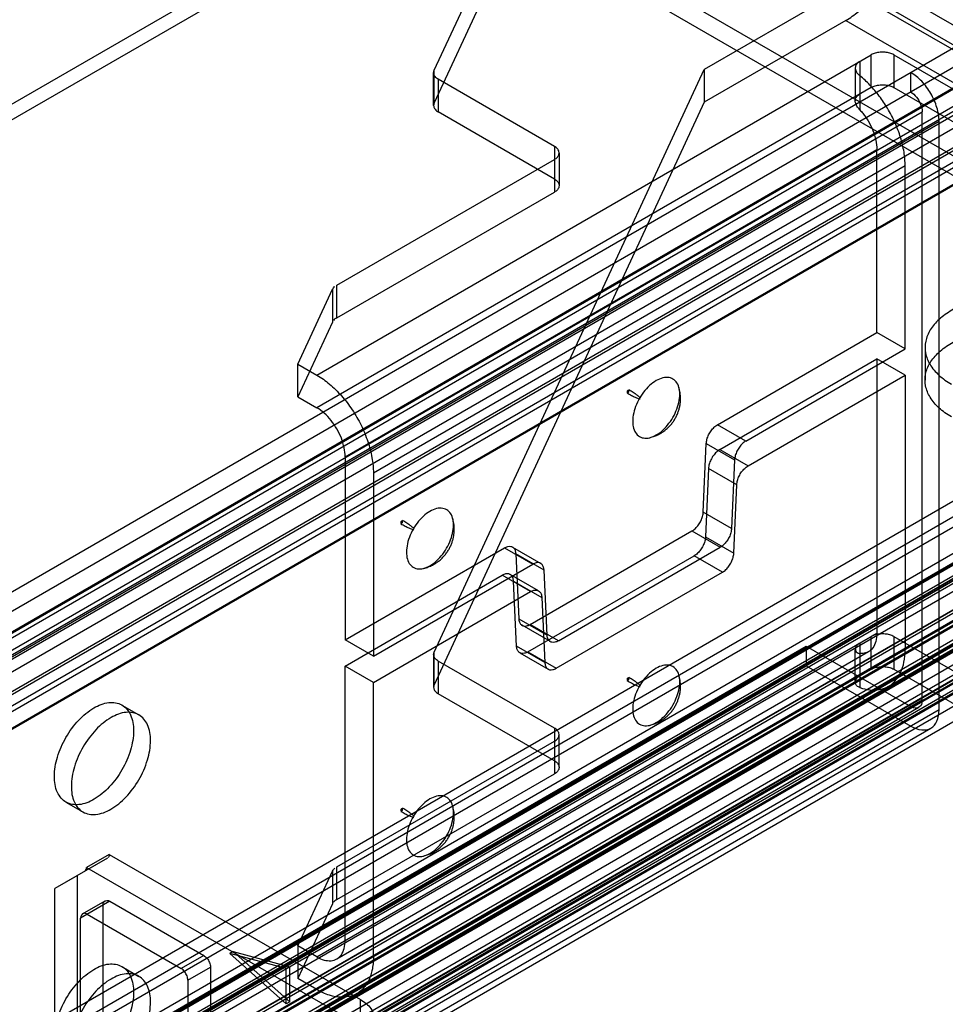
# Model space of a CAD drawing. Header units: millimetres. Extents: x 188 to 1028, y 131 to 1566.
# Tile 314 of 326: x 889 to 946, y 1253 to 1315. Entities that reach past the tile are written whole.
import ezdxf

# ---------------------------------------------------------------- set-up
doc = ezdxf.new("R2010")
doc.units = ezdxf.units.MM
doc.header["$LTSCALE"] = 110.325218
doc.layers.get('0').update_dxf_attribs({"linetype": 'CONTINUOUS'})

msp = doc.modelspace()

# ---------------------------------------------------------------- linework, layer by layer
at = {"color": 7, "linetype": 'CONTINUOUS'}
for p, q in [((1011.266, 1277.139), (595.132, 1517.389)), ((595.132, 1516.164), (1011.266, 1275.915)), ((591.596, 1511.266), (1000.659, 1275.098)), ((591.596, 1510.041), (1000.659, 1273.873)), ((914.548, 1311.424), (931.433, 1347.807)), ((931.433, 1345.766), (914.548, 1309.383)), ((938.257, 1338.234), (625.717, 1157.79)), ((938.257, 1337.254), (625.717, 1156.81)), ((940.272, 1316.576), (931.433, 1311.473)), ((978.633, 1294.429), (940.272, 1316.576)), ((940.272, 1314.534), (931.433, 1309.431)), ((940.272, 1314.534), (984.466, 1289.019)), ((627.414, 1128.315), (947.167, 1312.923)), ((907.215, 1292.388), (941.863, 1312.392)), ((941.863, 1310.351), (941.863, 1312.392)), ((943.278, 1312.392), (943.278, 1310.351)), ((943.278, 1312.392), (969.264, 1297.389)), ((947.167, 1311.698), (627.414, 1127.09)), ((941.156, 1311.984), (941.156, 1308.955)), ((914.514, 1309.233), (914.514, 1311.275)), ((914.548, 1275.09), (931.433, 1311.473)), ((914.548, 1309.383), (914.548, 1311.424)), ((931.433, 1311.473), (931.433, 1309.431)), ((940.863, 1311.568), (940.863, 1309.52)), ((944.338, 1310.065), (944.338, 1311.29)), ((631.48, 1128.09), (947.697, 1310.657)), ((947.597, 1310.667), (631.522, 1128.182)), ((914.807, 1310.866), (914.807, 1308.825)), ((922.064, 1306.676), (914.807, 1310.866)), ((632.541, 1127.641), (948.616, 1310.126)), ((948.758, 1309.881), (632.682, 1127.396)), ((941.863, 1310.351), (907.215, 1290.347)), ((943.278, 1310.351), (952.647, 1304.941)), ((632.682, 1127.151), (948.758, 1309.636)), ((931.433, 1309.431), (914.548, 1273.049)), ((630.95, 1127.498), (945.045, 1308.84)), ((949.111, 1309.024), (633.036, 1126.539)), ((922.064, 1304.635), (914.807, 1308.825)), ((945.045, 1272.098), (945.045, 1308.84)), ((946.106, 1308.228), (632.011, 1126.886)), ((946.106, 1271.485), (946.106, 1308.228)), ((632.682, 1124.947), (949.111, 1307.636)), ((948.861, 1307.661), (632.786, 1125.175)), ((908.983, 1287.285), (942.217, 1306.472)), ((922.064, 1306.676), (922.064, 1303.819)), ((922.357, 1306.268), (922.357, 1304.227)), ((942.217, 1295.041), (942.217, 1306.472)), ((947.556, 1306.003), (631.48, 1123.518)), ((631.622, 1123.273), (947.697, 1305.758)), ((908.459, 1298.005), (922.064, 1305.86)), ((948.758, 1305.309), (632.541, 1122.742)), ((948.716, 1305.217), (632.641, 1122.732)), ((943.985, 1305.452), (910.751, 1286.264)), ((943.985, 1294.021), (943.985, 1305.452)), ((908.459, 1295.964), (922.064, 1303.819)), ((641.875, 1098.166), (995.851, 1302.533)), ((995.851, 1301.553), (641.875, 1097.186)), ((642.582, 1095.961), (996.558, 1300.328)), ((997.407, 1299.839), (643.43, 1095.471)), ((906.031, 1293.072), (908.2, 1297.746)), ((908.2, 1297.746), (908.2, 1295.705)), ((908.459, 1295.964), (908.459, 1298.005)), ((653.188, 1114.904), (969.264, 1297.389)), ((653.613, 1114.169), (970.112, 1296.899)), ((969.476, 1295.879), (653.401, 1113.393)), ((908.2, 1295.705), (906.031, 1291.031)), ((654.249, 1111.679), (972.446, 1295.389)), ((971.527, 1294.695), (654.108, 1111.434)), ((654.108, 1112.169), (970.183, 1294.654)), ((971.427, 1294.705), (655.351, 1112.219)), ((656.653, 1111.965), (972.87, 1294.531)), ((972.77, 1294.541), (656.695, 1112.056)), ((932.261, 1289.293), (942.217, 1295.041)), ((943.985, 1294.021), (942.217, 1295.041)), ((654.249, 1110.699), (972.446, 1294.409)), ((655.31, 1111.475), (971.385, 1293.96)), ((972.729, 1294.409), (655.451, 1111.23)), ((972.625, 1294.18), (656.55, 1111.695)), ((659.057, 1111.516), (975.133, 1294.001)), ((934.029, 1288.273), (943.985, 1294.021)), ((945.229, 1294.122), (945.229, 1292.081)), ((975.062, 1293.266), (658.987, 1110.781)), ((932.399, 1287.74), (942.217, 1293.408)), ((942.217, 1293.408), (942.217, 1276.262)), ((943.985, 1292.388), (942.217, 1293.408)), ((654.815, 1110.209), (970.89, 1292.694)), ((657.023, 1110.322), (973.098, 1292.807)), ((973.221, 1292.655), (657.145, 1110.17)), ((659.128, 1110.536), (975.204, 1293.021)), ((975.204, 1292.98), (659.128, 1110.495)), ((906.031, 1291.031), (906.031, 1293.072)), ((906.031, 1293.072), (907.215, 1292.388)), ((657.309, 1109.749), (973.384, 1292.234)), ((973.507, 1292.082), (657.431, 1109.597)), ((659.482, 1109.883), (975.557, 1292.368)), ((976.184, 1292.006), (660.109, 1109.521)), ((976.284, 1291.996), (660.209, 1109.511)), ((660.249, 1109.625), (976.324, 1292.11)), ((934.167, 1286.72), (943.985, 1292.388)), ((943.985, 1292.388), (943.985, 1275.241)), ((658.492, 1108.984), (974.567, 1291.469)), ((974.667, 1291.46), (658.592, 1108.974)), ((974.69, 1291.48), (658.614, 1108.995)), ((658.778, 1109.228), (974.853, 1291.713)), ((974.875, 1291.734), (658.8, 1109.248)), ((974.975, 1291.724), (658.9, 1109.239)), ((659.128, 1109.107), (975.204, 1291.592)), ((975.274, 1291.529), (659.199, 1109.044)), ((906.031, 1291.031), (907.215, 1290.347)), ((660.189, 1107.813), (976.264, 1290.298)), ((975.437, 1290.069), (659.362, 1107.584)), ((659.715, 1107.27), (975.791, 1289.756)), ((976.335, 1290.116), (660.26, 1107.63)), ((976.017, 1289.474), (659.941, 1106.989)), ((976.273, 1289.365), (660.197, 1106.88)), ((660.26, 1107.018), (976.335, 1289.503)), ((934.029, 1288.273), (932.261, 1289.293)), ((931.366, 1283.835), (931.555, 1288.112)), ((931.555, 1288.112), (933.323, 1287.091)), ((932.399, 1287.74), (934.167, 1286.72)), ((908.983, 1287.285), (908.983, 1275.854)), ((933.323, 1287.091), (933.134, 1282.814)), ((931.693, 1286.559), (931.504, 1282.281)), ((933.461, 1285.538), (931.693, 1286.559)), ((910.751, 1286.264), (910.751, 1274.833)), ((933.272, 1281.261), (933.461, 1285.538)), ((933.134, 1282.814), (931.366, 1283.835)), ((920.54, 1276.811), (930.66, 1282.653)), ((930.66, 1282.653), (932.427, 1281.633)), ((931.504, 1282.281), (933.272, 1281.261)), ((908.983, 1275.854), (918.939, 1281.602)), ((918.939, 1281.602), (920.707, 1280.581)), ((919.439, 1281.651), (921.207, 1280.631)), ((922.308, 1275.79), (932.427, 1281.633)), ((919.645, 1281.236), (919.834, 1277.177)), ((921.413, 1280.215), (919.645, 1281.236)), ((920.402, 1275.098), (930.798, 1281.1)), ((932.566, 1280.079), (930.798, 1281.1)), ((910.751, 1274.833), (920.707, 1280.581)), ((908.983, 1274.221), (918.801, 1279.889)), ((920.568, 1278.868), (918.801, 1279.889)), ((921.068, 1278.918), (919.301, 1279.938)), ((921.602, 1276.156), (921.413, 1280.215)), ((922.17, 1274.077), (932.566, 1280.079)), ((919.696, 1275.464), (919.507, 1279.523)), ((919.507, 1279.523), (921.275, 1278.502)), ((910.751, 1273.2), (920.568, 1278.868)), ((921.275, 1278.502), (921.464, 1274.443)), ((919.834, 1277.177), (921.602, 1276.156)), ((921.808, 1275.741), (920.04, 1276.761)), ((922.308, 1275.79), (920.54, 1276.811)), ((907.215, 1256.054), (942.217, 1276.262)), ((941.863, 1274.016), (941.863, 1276.058)), ((943.278, 1276.058), (943.278, 1274.016)), ((943.278, 1276.058), (952.647, 1270.648)), ((623.702, 1094.123), (937.797, 1275.466)), ((910.751, 1274.833), (908.983, 1275.854)), ((921.464, 1274.443), (919.696, 1275.464)), ((937.797, 1275.466), (937.797, 1274.241)), ((937.797, 1275.466), (944.338, 1271.689)), ((941.156, 1275.649), (941.156, 1272.874)), ((943.985, 1275.241), (907.215, 1254.012)), ((908.465, 1255.93), (941.699, 1275.117)), ((914.514, 1274.94), (914.514, 1272.899)), ((914.548, 1273.049), (914.548, 1275.09)), ((919.902, 1275.048), (921.67, 1274.028)), ((920.402, 1275.098), (922.17, 1274.077)), ((940.863, 1273.207), (940.863, 1275.255)), ((623.702, 1092.899), (937.797, 1274.241)), ((908.983, 1257.074), (908.983, 1274.221)), ((910.751, 1273.2), (908.983, 1274.221)), ((914.807, 1274.532), (914.807, 1272.491)), ((922.064, 1270.342), (914.807, 1274.532)), ((937.797, 1274.241), (944.338, 1270.465)), ((943.278, 1274.016), (952.647, 1268.607)), ((909.715, 1253.765), (942.949, 1272.952)), ((910.751, 1256.054), (910.751, 1273.2)), ((922.064, 1268.301), (914.807, 1272.491)), ((630.243, 1090.347), (945.045, 1272.098)), ((895.035, 1271.782), (896.096, 1271.169)), ((946.106, 1271.485), (630.243, 1089.122)), ((630.743, 1090.298), (944.838, 1271.64)), ((631.493, 1088.999), (945.588, 1270.341)), ((922.064, 1270.342), (922.064, 1267.484)), ((922.357, 1267.893), (922.357, 1269.934)), ((908.459, 1261.67), (922.064, 1269.526)), ((908.459, 1259.629), (922.064, 1267.484)), ((891.535, 1265.719), (892.596, 1265.107)), ((894.235, 1262.455), (892.821, 1261.639)), ((894.235, 1262.455), (909.938, 1253.389)), ((894.131, 1262.226), (890.846, 1260.329)), ((894.131, 1262.226), (892.717, 1261.41)), ((892.826, 1261.636), (908.523, 1252.573)), ((906.031, 1256.737), (908.2, 1261.412)), ((908.2, 1261.412), (908.2, 1259.37)), ((908.459, 1259.629), (908.459, 1261.67)), ((892.26, 1261.146), (890.846, 1260.329)), ((892.26, 391.816), (892.26, 1261.146)), ((890.846, 390.999), (890.846, 1260.329)), ((894.275, 1259.533), (892.437, 1258.472)), ((892.561, 1258.746), (893.975, 1259.563)), ((894.275, 1259.533), (900.144, 1256.145)), ((893.851, 1252.511), (893.851, 1259.288)), ((908.2, 1259.37), (906.031, 1254.696)), ((892.437, 1251.695), (892.437, 1258.472)), ((892.861, 1258.717), (898.73, 1255.328)), ((901.983, 1256.39), (901.771, 1256.267)), ((901.983, 1256.39), (905.518, 1255.443)), ((905.518, 1253.255), (901.983, 1256.39)), ((906.031, 1256.737), (906.031, 1254.696)), ((907.215, 1256.054), (906.031, 1256.737)), ((900.144, 1256.145), (898.73, 1255.328)), ((905.306, 1255.32), (901.771, 1256.267)), ((901.771, 1256.267), (905.306, 1253.132)), ((895.035, 1255.451), (896.096, 1254.839)), ((899.154, 1254.594), (900.568, 1255.41)), ((900.568, 1255.41), (900.568, 1248.633)), ((905.518, 1255.443), (905.306, 1255.32)), ((905.306, 1253.132), (905.306, 1255.32)), ((905.518, 1253.255), (905.518, 1255.443)), ((899.154, 1254.594), (899.154, 1247.817)), ((907.215, 1254.012), (906.031, 1254.696)), ((905.518, 1253.255), (905.306, 1253.132)), ((909.938, 376.711), (909.938, 1253.389))]:
    msp.add_line(p, q, dxfattribs=at)
for points, knots in [([(940.272, 1314.534), (940.552, 1314.696), (941.1, 1315.091), (941.839, 1315.825), (942.501, 1316.691), (943.054, 1317.65), (943.474, 1318.656), (943.739, 1319.662), (943.808, 1320.335), (943.808, 1320.658)], [0, 0, 0, 0, 0.131913, 0.274546, 0.42406, 0.575937, 0.725451, 0.868086, 1, 1, 1, 1]), ([(943.278, 1312.392), (943.198, 1312.438), (943.017, 1312.51), (942.724, 1312.563), (942.417, 1312.563), (942.124, 1312.51), (941.943, 1312.438), (941.863, 1312.392)], [0, 0, 0, 0, 0.187717, 0.393745, 0.606295, 0.812308, 1, 1, 1, 1]), ([(941.156, 1311.984), (941.088, 1311.944), (940.969, 1311.856), (940.858, 1311.668), (940.863, 1311.455), (940.973, 1311.253), (941.088, 1311.14), (941.156, 1311.085)], [0, 0, 0, 0, 0.213532, 0.394086, 0.566318, 0.763302, 1, 1, 1, 1]), ([(914.807, 1310.866), (914.732, 1310.91), (914.604, 1311.007), (914.496, 1311.216), (914.52, 1311.363), (914.548, 1311.424)], [0, 0, 0, 0, 0.383173, 0.70017, 1, 1, 1, 1]), ([(942.881, 1309.052), (942.723, 1309.316), (942.383, 1309.821), (941.806, 1310.504), (941.378, 1310.905), (941.156, 1311.085)], [0, 0, 0, 0, 0.344659, 0.680401, 1, 1, 1, 1]), ([(946.106, 1308.228), (946.106, 1308.52), (945.996, 1309.131), (945.618, 1309.987), (945.066, 1310.743), (944.591, 1311.144), (944.338, 1311.29)], [0, 0, 0, 0, 0.239285, 0.500001, 0.760716, 1, 1, 1, 1]), ([(941.863, 1310.351), (941.943, 1310.397), (942.124, 1310.469), (942.417, 1310.522), (942.724, 1310.522), (943.017, 1310.469), (943.198, 1310.397), (943.278, 1310.351)], [0, 0, 0, 0, 0.187717, 0.393744, 0.606294, 0.812307, 1, 1, 1, 1]), ([(941.156, 1308.955), (941.089, 1309.028), (940.976, 1309.168), (940.865, 1309.393), (940.855, 1309.618), (940.967, 1309.813), (941.088, 1309.903), (941.156, 1309.942)], [0, 0, 0, 0, 0.251497, 0.453748, 0.626348, 0.798993, 1, 1, 1, 1]), ([(944.338, 1310.065), (944.475, 1309.986), (944.721, 1309.753), (944.967, 1309.328), (945.045, 1308.998), (945.045, 1308.84)], [0, 0, 0, 0, 0.324298, 0.675568, 1, 1, 1, 1]), ([(914.548, 1309.383), (914.52, 1309.322), (914.496, 1309.175), (914.604, 1308.965), (914.732, 1308.868), (914.807, 1308.825)], [0, 0, 0, 0, 0.29983, 0.616827, 1, 1, 1, 1]), ([(941.156, 1308.955), (941.22, 1308.887), (941.342, 1308.744), (941.512, 1308.516), (941.616, 1308.355), (941.665, 1308.272)], [0, 0, 0, 0, 0.327706, 0.662012, 1, 1, 1, 1]), ([(943.985, 1305.452), (943.985, 1305.741), (943.93, 1306.344), (943.712, 1307.252), (943.363, 1308.17), (943.054, 1308.763), (942.881, 1309.052)], [0, 0, 0, 0, 0.228106, 0.474687, 0.734227, 1, 1, 1, 1]), ([(941.665, 1308.272), (941.78, 1308.08), (941.977, 1307.686), (942.167, 1307.078), (942.217, 1306.668), (942.217, 1306.472)], [0, 0, 0, 0, 0.353361, 0.691586, 1, 1, 1, 1]), ([(922.064, 1305.86), (922.132, 1305.899), (922.25, 1305.987), (922.361, 1306.167), (922.361, 1306.369), (922.25, 1306.549), (922.132, 1306.637), (922.064, 1306.676)], [0, 0, 0, 0, 0.225515, 0.413835, 0.586196, 0.774509, 1, 1, 1, 1]), ([(922.064, 1304.635), (922.132, 1304.596), (922.25, 1304.508), (922.361, 1304.328), (922.361, 1304.126), (922.25, 1303.946), (922.132, 1303.858), (922.064, 1303.819)], [0, 0, 0, 0, 0.225516, 0.413836, 0.586198, 0.77451, 1, 1, 1, 1]), ([(954.874, 1296.429), (954.559, 1296.611), (953.863, 1296.924), (952.728, 1297.233), (951.509, 1297.391), (950.261, 1297.391), (949.042, 1297.235), (947.906, 1296.928), (946.912, 1296.483), (946.107, 1295.92), (945.531, 1295.259), (945.221, 1294.521), (945.215, 1293.748), (945.519, 1293.004), (946.094, 1292.336), (946.601, 1291.979), (946.884, 1291.816)], [0, 0, 0, 0, 0.076803, 0.159994, 0.247288, 0.335327, 0.422553, 0.505905, 0.582647, 0.651219, 0.711506, 0.765283, 0.816398, 0.870461, 0.931078, 1, 1, 1, 1]), ([(946.884, 1289.774), (946.602, 1289.937), (946.098, 1290.292), (945.524, 1290.955), (945.219, 1291.692), (945.217, 1292.462), (945.52, 1293.2), (946.091, 1293.864), (946.891, 1294.43), (947.88, 1294.877), (949.012, 1295.188), (950.232, 1295.348), (951.486, 1295.351), (952.714, 1295.195), (953.857, 1294.885), (954.557, 1294.57), (954.874, 1294.388)], [0, 0, 0, 0, 0.068662, 0.128888, 0.182607, 0.233435, 0.287046, 0.347271, 0.41572, 0.492207, 0.575244, 0.662467, 0.750999, 0.839016, 0.922872, 1, 1, 1, 1]), ([(907.215, 1292.388), (907.495, 1292.226), (908.043, 1291.831), (908.782, 1291.098), (909.444, 1290.231), (909.997, 1289.273), (910.417, 1288.267), (910.683, 1287.26), (910.751, 1286.587), (910.751, 1286.264)], [0, 0, 0, 0, 0.131913, 0.274547, 0.424061, 0.575937, 0.725451, 0.868086, 1, 1, 1, 1]), ([(928.428, 1292.044), (928.279, 1291.958), (927.989, 1291.736), (927.616, 1291.319), (927.306, 1290.829), (927.081, 1290.302), (926.959, 1289.778), (926.949, 1289.293), (927.056, 1288.882), (927.289, 1288.576), (927.637, 1288.429), (928.04, 1288.461), (928.298, 1288.574), (928.428, 1288.649)], [0, 0, 0, 0, 0.099116, 0.20758, 0.319747, 0.430514, 0.534762, 0.627128, 0.706197, 0.774445, 0.840241, 0.913696, 1, 1, 1, 1]), ([(928.428, 1288.649), (928.578, 1288.736), (928.868, 1288.957), (929.241, 1289.374), (929.551, 1289.864), (929.775, 1290.391), (929.898, 1290.915), (929.908, 1291.4), (929.801, 1291.811), (929.567, 1292.117), (929.22, 1292.264), (928.817, 1292.232), (928.559, 1292.119), (928.428, 1292.044)], [0, 0, 0, 0, 0.099116, 0.20758, 0.319747, 0.430514, 0.534762, 0.627128, 0.706197, 0.774445, 0.840241, 0.913696, 1, 1, 1, 1]), ([(927.443, 1290.944), (927.403, 1291.011), (927.274, 1291.096), (927.08, 1291.242), (926.891, 1291.359), (926.761, 1291.436), (926.716, 1291.462)], [0, 0, 0, 0, 0.259447, 0.495167, 0.823339, 1, 1, 1, 1]), ([(928.689, 1288.745), (928.746, 1288.777), (928.872, 1288.858), (929.057, 1289), (929.236, 1289.169), (929.394, 1289.349), (929.532, 1289.54), (929.65, 1289.739), (929.748, 1289.945), (929.826, 1290.154), (929.885, 1290.364), (929.924, 1290.577), (929.945, 1290.788), (929.948, 1290.996), (929.933, 1291.196), (929.903, 1291.385), (929.87, 1291.528), (929.848, 1291.608), (929.841, 1291.63)], [0, 0, 0, 0, 0.058317, 0.13437, 0.207938, 0.279133, 0.348879, 0.418386, 0.486586, 0.552816, 0.617964, 0.68243, 0.746041, 0.808219, 0.868226, 0.925533, 0.979227, 1, 1, 1, 1]), ([(926.606, 1291.272), (926.652, 1291.245), (926.783, 1291.172), (926.979, 1291.067), (927.202, 1290.972), (927.341, 1290.902), (927.418, 1290.901)], [0, 0, 0, 0, 0.176243, 0.504581, 0.740421, 1, 1, 1, 1]), ([(908.983, 1287.285), (908.983, 1287.474), (908.936, 1287.87), (908.758, 1288.458), (908.479, 1289.035), (908.119, 1289.565), (907.699, 1290.013), (907.379, 1290.252), (907.215, 1290.347)], [0, 0, 0, 0, 0.154733, 0.323583, 0.499989, 0.676398, 0.845256, 1, 1, 1, 1]), ([(931.555, 1288.112), (931.559, 1288.202), (931.592, 1288.39), (931.696, 1288.661), (931.848, 1288.916), (932.036, 1289.134), (932.184, 1289.249), (932.261, 1289.293)], [0, 0, 0, 0, 0.19048, 0.397213, 0.608935, 0.81348, 1, 1, 1, 1]), ([(928.023, 1288.481), (928.054, 1288.489), (928.176, 1288.521), (928.391, 1288.593), (928.579, 1288.683), (928.678, 1288.738), (928.689, 1288.745)], [0, 0, 0, 0, 0.1311, 0.527184, 0.946435, 1, 1, 1, 1]), ([(932.399, 1287.74), (932.323, 1287.696), (932.174, 1287.581), (931.987, 1287.363), (931.834, 1287.108), (931.73, 1286.837), (931.697, 1286.649), (931.693, 1286.559)], [0, 0, 0, 0, 0.186543, 0.391101, 0.602824, 0.809543, 1, 1, 1, 1]), ([(934.029, 1288.273), (933.952, 1288.228), (933.804, 1288.113), (933.616, 1287.896), (933.464, 1287.64), (933.36, 1287.369), (933.327, 1287.182), (933.323, 1287.091)], [0, 0, 0, 0, 0.186543, 0.391101, 0.602824, 0.809543, 1, 1, 1, 1]), ([(933.461, 1285.538), (933.465, 1285.628), (933.498, 1285.816), (933.602, 1286.087), (933.754, 1286.342), (933.942, 1286.56), (934.09, 1286.675), (934.167, 1286.72)], [0, 0, 0, 0, 0.19048, 0.397213, 0.608935, 0.81348, 1, 1, 1, 1]), ([(914.286, 1280.484), (914.436, 1280.571), (914.726, 1280.792), (915.099, 1281.209), (915.409, 1281.699), (915.633, 1282.226), (915.756, 1282.75), (915.766, 1283.235), (915.659, 1283.646), (915.425, 1283.952), (915.078, 1284.099), (914.675, 1284.067), (914.417, 1283.954), (914.286, 1283.879)], [0, 0, 0, 0, 0.099116, 0.20758, 0.319747, 0.430514, 0.534762, 0.627128, 0.706197, 0.774445, 0.840241, 0.913696, 1, 1, 1, 1]), ([(914.286, 1283.879), (914.137, 1283.793), (913.847, 1283.571), (913.474, 1283.154), (913.164, 1282.664), (912.939, 1282.137), (912.817, 1281.613), (912.807, 1281.128), (912.914, 1280.717), (913.147, 1280.411), (913.495, 1280.264), (913.898, 1280.296), (914.156, 1280.409), (914.286, 1280.484)], [0, 0, 0, 0, 0.099116, 0.20758, 0.319747, 0.430514, 0.534762, 0.627128, 0.706197, 0.774445, 0.840241, 0.913696, 1, 1, 1, 1]), ([(914.547, 1280.58), (914.603, 1280.613), (914.73, 1280.693), (914.914, 1280.835), (915.094, 1281.004), (915.252, 1281.184), (915.39, 1281.375), (915.508, 1281.574), (915.606, 1281.78), (915.684, 1281.989), (915.743, 1282.2), (915.782, 1282.412), (915.803, 1282.623), (915.806, 1282.831), (915.791, 1283.031), (915.761, 1283.22), (915.728, 1283.363), (915.706, 1283.443), (915.699, 1283.465)], [0, 0, 0, 0, 0.058317, 0.13437, 0.207938, 0.279133, 0.348879, 0.418386, 0.486586, 0.552816, 0.617964, 0.68243, 0.746041, 0.808219, 0.868226, 0.925533, 0.979227, 1, 1, 1, 1]), ([(930.66, 1282.653), (930.736, 1282.697), (930.885, 1282.813), (931.072, 1283.03), (931.225, 1283.286), (931.329, 1283.557), (931.362, 1283.744), (931.366, 1283.835)], [0, 0, 0, 0, 0.186543, 0.391101, 0.602824, 0.809543, 1, 1, 1, 1]), ([(912.464, 1283.107), (912.51, 1283.081), (912.641, 1283.007), (912.836, 1282.902), (913.06, 1282.807), (913.199, 1282.737), (913.276, 1282.736)], [0, 0, 0, 0, 0.176243, 0.504581, 0.740421, 1, 1, 1, 1]), ([(913.301, 1282.779), (913.261, 1282.846), (913.132, 1282.931), (912.938, 1283.077), (912.749, 1283.194), (912.619, 1283.271), (912.574, 1283.298)], [0, 0, 0, 0, 0.259447, 0.495167, 0.823339, 1, 1, 1, 1]), ([(933.134, 1282.814), (933.13, 1282.724), (933.097, 1282.536), (932.993, 1282.265), (932.84, 1282.01), (932.652, 1281.792), (932.504, 1281.677), (932.427, 1281.633)], [0, 0, 0, 0, 0.19048, 0.397213, 0.608935, 0.81348, 1, 1, 1, 1]), ([(931.504, 1282.281), (931.5, 1282.191), (931.467, 1282.004), (931.363, 1281.732), (931.211, 1281.477), (931.023, 1281.259), (930.875, 1281.144), (930.798, 1281.1)], [0, 0, 0, 0, 0.19048, 0.397213, 0.608935, 0.81348, 1, 1, 1, 1]), ([(918.939, 1281.602), (919.005, 1281.64), (919.135, 1281.696), (919.34, 1281.706), (919.512, 1281.618), (919.619, 1281.446), (919.642, 1281.309), (919.645, 1281.236)], [0, 0, 0, 0, 0.227716, 0.418871, 0.592591, 0.77897, 1, 1, 1, 1]), ([(932.566, 1280.079), (932.642, 1280.124), (932.791, 1280.239), (932.979, 1280.457), (933.131, 1280.712), (933.235, 1280.983), (933.268, 1281.171), (933.272, 1281.261)], [0, 0, 0, 0, 0.186543, 0.391101, 0.602824, 0.809543, 1, 1, 1, 1]), ([(913.881, 1280.316), (913.912, 1280.324), (914.034, 1280.356), (914.249, 1280.428), (914.437, 1280.518), (914.536, 1280.573), (914.547, 1280.58)], [0, 0, 0, 0, 0.1311, 0.527184, 0.946435, 1, 1, 1, 1]), ([(921.413, 1280.215), (921.409, 1280.289), (921.386, 1280.426), (921.28, 1280.597), (921.108, 1280.685), (920.903, 1280.676), (920.773, 1280.619), (920.707, 1280.581)], [0, 0, 0, 0, 0.221053, 0.407439, 0.581159, 0.772308, 1, 1, 1, 1]), ([(919.507, 1279.523), (919.503, 1279.597), (919.48, 1279.734), (919.374, 1279.905), (919.202, 1279.993), (918.997, 1279.983), (918.867, 1279.927), (918.801, 1279.889)], [0, 0, 0, 0, 0.221053, 0.407439, 0.581159, 0.772308, 1, 1, 1, 1]), ([(920.568, 1278.868), (920.634, 1278.906), (920.765, 1278.963), (920.969, 1278.973), (921.142, 1278.884), (921.248, 1278.713), (921.271, 1278.576), (921.275, 1278.502)], [0, 0, 0, 0, 0.227716, 0.418871, 0.592591, 0.77897, 1, 1, 1, 1]), ([(919.834, 1277.177), (919.838, 1277.103), (919.861, 1276.966), (919.967, 1276.795), (920.139, 1276.707), (920.344, 1276.716), (920.474, 1276.773), (920.54, 1276.811)], [0, 0, 0, 0, 0.221053, 0.407439, 0.581159, 0.772308, 1, 1, 1, 1]), ([(922.308, 1275.79), (922.242, 1275.752), (922.112, 1275.696), (921.907, 1275.686), (921.735, 1275.774), (921.628, 1275.946), (921.605, 1276.082), (921.602, 1276.156)], [0, 0, 0, 0, 0.227716, 0.418871, 0.592591, 0.77897, 1, 1, 1, 1]), ([(942.217, 1276.262), (942.217, 1276.091), (942.183, 1275.771), (941.999, 1275.351), (941.782, 1275.159), (941.665, 1275.099)], [0, 0, 0, 0, 0.380757, 0.707353, 1, 1, 1, 1]), ([(943.278, 1276.058), (943.198, 1276.103), (943.017, 1276.176), (942.724, 1276.229), (942.417, 1276.229), (942.124, 1276.176), (941.943, 1276.103), (941.863, 1276.058)], [0, 0, 0, 0, 0.187717, 0.393745, 0.606295, 0.812308, 1, 1, 1, 1]), ([(920.402, 1275.098), (920.336, 1275.06), (920.205, 1275.003), (920.001, 1274.994), (919.829, 1275.082), (919.722, 1275.253), (919.699, 1275.39), (919.696, 1275.464)], [0, 0, 0, 0, 0.227716, 0.418871, 0.592591, 0.77897, 1, 1, 1, 1]), ([(941.156, 1275.649), (941.086, 1275.609), (940.971, 1275.518), (940.827, 1275.308), (940.925, 1275.037), (941.094, 1275.008), (941.156, 1275.003)], [0, 0, 0, 0, 0.265512, 0.478015, 0.795373, 1, 1, 1, 1]), ([(914.807, 1274.532), (914.732, 1274.575), (914.604, 1274.672), (914.496, 1274.882), (914.52, 1275.029), (914.548, 1275.09)], [0, 0, 0, 0, 0.383173, 0.70017, 1, 1, 1, 1]), ([(941.665, 1275.099), (941.565, 1275.047), (941.391, 1274.999), (941.217, 1274.999), (941.156, 1275.003)], [0, 0, 0, 0, 0.650891, 1, 1, 1, 1]), ([(942.881, 1272.915), (943.055, 1273.005), (943.384, 1273.259), (943.735, 1273.804), (943.944, 1274.483), (943.985, 1274.98), (943.985, 1275.241)], [0, 0, 0, 0, 0.217922, 0.450389, 0.709377, 1, 1, 1, 1]), ([(921.464, 1274.443), (921.467, 1274.37), (921.49, 1274.233), (921.596, 1274.061), (921.769, 1273.973), (921.973, 1273.983), (922.104, 1274.039), (922.17, 1274.077)], [0, 0, 0, 0, 0.221053, 0.407439, 0.581159, 0.772308, 1, 1, 1, 1]), ([(928.428, 1270.686), (928.578, 1270.772), (928.868, 1270.994), (929.241, 1271.411), (929.551, 1271.901), (929.775, 1272.428), (929.898, 1272.952), (929.908, 1273.437), (929.801, 1273.848), (929.567, 1274.154), (929.22, 1274.301), (928.817, 1274.269), (928.559, 1274.156), (928.428, 1274.081)], [0, 0, 0, 0, 0.099116, 0.20758, 0.319747, 0.430514, 0.534762, 0.627128, 0.706197, 0.774445, 0.840241, 0.913696, 1, 1, 1, 1]), ([(941.863, 1274.016), (941.943, 1274.062), (942.124, 1274.135), (942.417, 1274.188), (942.724, 1274.188), (943.017, 1274.135), (943.198, 1274.062), (943.278, 1274.016)], [0, 0, 0, 0, 0.187717, 0.393744, 0.606294, 0.812307, 1, 1, 1, 1]), ([(928.428, 1274.081), (928.279, 1273.994), (927.989, 1273.773), (927.616, 1273.356), (927.306, 1272.866), (927.081, 1272.339), (926.959, 1271.815), (926.949, 1271.33), (927.056, 1270.919), (927.289, 1270.613), (927.637, 1270.466), (928.04, 1270.498), (928.298, 1270.611), (928.428, 1270.686)], [0, 0, 0, 0, 0.099116, 0.20758, 0.319747, 0.430514, 0.534762, 0.627128, 0.706197, 0.774445, 0.840241, 0.913696, 1, 1, 1, 1]), ([(928.689, 1270.782), (928.746, 1270.814), (928.872, 1270.895), (929.057, 1271.036), (929.236, 1271.206), (929.394, 1271.386), (929.532, 1271.577), (929.65, 1271.776), (929.748, 1271.982), (929.826, 1272.191), (929.885, 1272.401), (929.924, 1272.614), (929.945, 1272.825), (929.948, 1273.033), (929.933, 1273.233), (929.903, 1273.421), (929.87, 1273.565), (929.848, 1273.645), (929.841, 1273.667)], [0, 0, 0, 0, 0.058317, 0.13437, 0.207938, 0.279133, 0.348879, 0.418386, 0.486586, 0.552816, 0.617964, 0.68243, 0.746041, 0.808219, 0.868226, 0.925533, 0.979227, 1, 1, 1, 1]), ([(941.156, 1272.874), (941.09, 1272.897), (940.972, 1272.956), (940.819, 1273.168), (940.928, 1273.457), (941.088, 1273.569), (941.156, 1273.608)], [0, 0, 0, 0, 0.215668, 0.396019, 0.757986, 1, 1, 1, 1]), ([(914.548, 1273.049), (914.52, 1272.987), (914.496, 1272.841), (914.604, 1272.631), (914.732, 1272.534), (914.807, 1272.491)], [0, 0, 0, 0, 0.29983, 0.616827, 1, 1, 1, 1]), ([(926.606, 1273.309), (926.652, 1273.282), (926.783, 1273.209), (926.979, 1273.104), (927.202, 1273.009), (927.341, 1272.939), (927.418, 1272.938)], [0, 0, 0, 0, 0.176243, 0.504581, 0.740421, 1, 1, 1, 1]), ([(927.443, 1272.981), (927.403, 1273.048), (927.274, 1273.133), (927.08, 1273.279), (926.891, 1273.396), (926.761, 1273.473), (926.716, 1273.499)], [0, 0, 0, 0, 0.259447, 0.495167, 0.823339, 1, 1, 1, 1]), ([(941.156, 1272.874), (941.359, 1272.805), (941.76, 1272.708), (942.356, 1272.715), (942.72, 1272.832), (942.881, 1272.915)], [0, 0, 0, 0, 0.363926, 0.692956, 1, 1, 1, 1]), ([(890.81, 1267.322), (890.81, 1267.73), (890.964, 1268.586), (891.493, 1269.783), (892.265, 1270.841), (893.182, 1271.613), (894.141, 1272.012), (895.078, 1271.881), (895.678, 1271.143), (895.76, 1270.517), (895.76, 1270.179)], [0, 0, 0, 0, 0.139572, 0.292523, 0.444821, 0.583636, 0.698028, 0.791055, 0.884598, 1, 1, 1, 1]), ([(945.045, 1272.098), (945.045, 1271.975), (945.009, 1271.733), (944.672, 1271.539), (944.444, 1271.628), (944.338, 1271.689)], [0, 0, 0, 0, 0.356072, 0.643819, 1, 1, 1, 1]), ([(896.821, 1269.567), (896.821, 1269.903), (896.739, 1270.524), (896.15, 1271.26), (895.221, 1271.402), (894.262, 1271.013), (893.342, 1270.247), (892.562, 1269.187), (892.026, 1267.983), (891.871, 1267.12), (891.871, 1266.709)], [0, 0, 0, 0, 0.114864, 0.207597, 0.299913, 0.413869, 0.552143, 0.705066, 0.859645, 1, 1, 1, 1]), ([(944.338, 1270.465), (944.546, 1270.344), (944.96, 1270.173), (945.626, 1270.276), (946.047, 1270.801), (946.106, 1271.245), (946.106, 1271.485)], [0, 0, 0, 0, 0.277324, 0.499998, 0.722673, 1, 1, 1, 1]), ([(928.023, 1270.518), (928.054, 1270.526), (928.176, 1270.558), (928.391, 1270.63), (928.579, 1270.719), (928.678, 1270.775), (928.689, 1270.782)], [0, 0, 0, 0, 0.1311, 0.527184, 0.946435, 1, 1, 1, 1]), ([(895.76, 1270.179), (895.76, 1269.771), (895.607, 1268.915), (895.078, 1267.717), (894.305, 1266.66), (893.389, 1265.888), (892.43, 1265.489), (891.493, 1265.62), (890.893, 1266.358), (890.81, 1266.984), (890.81, 1267.322)], [0, 0, 0, 0, 0.139572, 0.292523, 0.444821, 0.583636, 0.698028, 0.791055, 0.884598, 1, 1, 1, 1]), ([(922.064, 1269.526), (922.132, 1269.565), (922.25, 1269.653), (922.361, 1269.833), (922.361, 1270.035), (922.25, 1270.215), (922.132, 1270.303), (922.064, 1270.342)], [0, 0, 0, 0, 0.225515, 0.413835, 0.586196, 0.774509, 1, 1, 1, 1]), ([(891.871, 1266.709), (891.871, 1266.373), (891.953, 1265.752), (892.543, 1265.016), (893.471, 1264.874), (894.431, 1265.263), (895.35, 1266.03), (896.13, 1267.089), (896.666, 1268.293), (896.821, 1269.157), (896.821, 1269.567)], [0, 0, 0, 0, 0.114864, 0.207597, 0.299913, 0.413869, 0.552143, 0.705066, 0.859645, 1, 1, 1, 1]), ([(922.064, 1268.301), (922.132, 1268.262), (922.25, 1268.174), (922.361, 1267.993), (922.361, 1267.792), (922.25, 1267.611), (922.132, 1267.524), (922.064, 1267.484)], [0, 0, 0, 0, 0.225516, 0.413836, 0.586198, 0.77451, 1, 1, 1, 1]), ([(914.286, 1265.916), (914.137, 1265.83), (913.847, 1265.608), (913.474, 1265.191), (913.164, 1264.701), (912.939, 1264.174), (912.817, 1263.65), (912.807, 1263.165), (912.914, 1262.754), (913.147, 1262.448), (913.495, 1262.301), (913.898, 1262.333), (914.156, 1262.446), (914.286, 1262.521)], [0, 0, 0, 0, 0.099116, 0.20758, 0.319747, 0.430514, 0.534762, 0.627128, 0.706197, 0.774445, 0.840241, 0.913696, 1, 1, 1, 1]), ([(914.286, 1262.521), (914.436, 1262.608), (914.726, 1262.829), (915.099, 1263.246), (915.409, 1263.736), (915.633, 1264.263), (915.756, 1264.787), (915.766, 1265.272), (915.659, 1265.683), (915.425, 1265.989), (915.078, 1266.136), (914.675, 1266.104), (914.417, 1265.991), (914.286, 1265.916)], [0, 0, 0, 0, 0.099116, 0.20758, 0.319747, 0.430514, 0.534762, 0.627128, 0.706197, 0.774445, 0.840241, 0.913696, 1, 1, 1, 1]), ([(912.464, 1265.144), (912.51, 1265.117), (912.641, 1265.044), (912.836, 1264.939), (913.06, 1264.844), (913.199, 1264.774), (913.276, 1264.773)], [0, 0, 0, 0, 0.176243, 0.504581, 0.740421, 1, 1, 1, 1]), ([(913.301, 1264.816), (913.261, 1264.883), (913.132, 1264.968), (912.938, 1265.114), (912.749, 1265.231), (912.619, 1265.308), (912.574, 1265.334)], [0, 0, 0, 0, 0.259447, 0.495167, 0.823339, 1, 1, 1, 1]), ([(914.547, 1262.617), (914.603, 1262.649), (914.73, 1262.73), (914.914, 1262.872), (915.094, 1263.041), (915.252, 1263.221), (915.39, 1263.412), (915.508, 1263.611), (915.606, 1263.817), (915.684, 1264.026), (915.743, 1264.237), (915.782, 1264.449), (915.803, 1264.66), (915.806, 1264.868), (915.791, 1265.068), (915.761, 1265.257), (915.728, 1265.4), (915.706, 1265.48), (915.699, 1265.502)], [0, 0, 0, 0, 0.058317, 0.13437, 0.207938, 0.279133, 0.348879, 0.418386, 0.486586, 0.552816, 0.617964, 0.68243, 0.746041, 0.808219, 0.868226, 0.925533, 0.979227, 1, 1, 1, 1]), ([(913.881, 1262.353), (913.912, 1262.361), (914.034, 1262.393), (914.249, 1262.465), (914.437, 1262.555), (914.536, 1262.61), (914.547, 1262.617)], [0, 0, 0, 0, 0.1311, 0.527184, 0.946435, 1, 1, 1, 1]), ([(893.851, 1259.288), (893.851, 1259.36), (893.876, 1259.586), (894.168, 1259.595), (894.275, 1259.533)], [0, 0, 0, 0, 0.366159, 1, 1, 1, 1]), ([(892.861, 1258.717), (892.799, 1258.753), (892.591, 1258.844), (892.437, 1258.596), (892.437, 1258.472)], [0, 0, 0, 0, 0.366154, 1, 1, 1, 1]), ([(907.215, 1256.054), (907.359, 1255.97), (907.644, 1255.843), (908.086, 1255.787), (908.481, 1255.903), (908.778, 1256.187), (908.951, 1256.597), (908.983, 1256.908), (908.983, 1257.074)], [0, 0, 0, 0, 0.190418, 0.353949, 0.499988, 0.646029, 0.809567, 1, 1, 1, 1]), ([(900.144, 1256.145), (900.224, 1256.099), (900.368, 1255.964), (900.518, 1255.711), (900.568, 1255.511), (900.568, 1255.41)], [0, 0, 0, 0, 0.314239, 0.6563, 1, 1, 1, 1]), ([(910.751, 1256.054), (910.751, 1255.765), (910.702, 1255.221), (910.447, 1254.488), (910.016, 1253.927), (909.424, 1253.586), (908.723, 1253.493), (907.961, 1253.639), (907.465, 1253.868), (907.215, 1254.012)], [0, 0, 0, 0, 0.165154, 0.309737, 0.438589, 0.561415, 0.690266, 0.834848, 1, 1, 1, 1]), ([(890.81, 1250.992), (890.81, 1251.4), (890.964, 1252.256), (891.493, 1253.453), (892.265, 1254.511), (893.182, 1255.283), (894.141, 1255.682), (895.078, 1255.551), (895.678, 1254.813), (895.76, 1254.187), (895.76, 1253.849)], [0, 0, 0, 0, 0.139572, 0.292523, 0.444821, 0.583636, 0.698028, 0.791055, 0.884598, 1, 1, 1, 1]), ([(899.154, 1254.594), (899.154, 1254.685), (899.11, 1254.877), (898.966, 1255.134), (898.817, 1255.278), (898.73, 1255.328)], [0, 0, 0, 0, 0.31424, 0.656302, 1, 1, 1, 1]), ([(896.821, 1253.237), (896.821, 1253.573), (896.739, 1254.194), (896.15, 1254.93), (895.221, 1255.072), (894.262, 1254.683), (893.342, 1253.916), (892.562, 1252.857), (892.026, 1251.653), (891.871, 1250.79), (891.871, 1250.379)], [0, 0, 0, 0, 0.114864, 0.207597, 0.299913, 0.413869, 0.552143, 0.705066, 0.859645, 1, 1, 1, 1]), ([(895.76, 1253.849), (895.76, 1253.441), (895.607, 1252.585), (895.078, 1251.387), (894.305, 1250.33), (893.389, 1249.557), (892.43, 1249.159), (891.493, 1249.29), (890.893, 1250.028), (890.81, 1250.654), (890.81, 1250.992)], [0, 0, 0, 0, 0.139572, 0.292523, 0.444821, 0.583636, 0.698028, 0.791055, 0.884598, 1, 1, 1, 1]), ([(891.871, 1250.379), (891.871, 1250.043), (891.953, 1249.422), (892.543, 1248.686), (893.471, 1248.544), (894.431, 1248.933), (895.35, 1249.7), (896.13, 1250.759), (896.666, 1251.963), (896.821, 1252.826), (896.821, 1253.237)], [0, 0, 0, 0, 0.114864, 0.207597, 0.299913, 0.413869, 0.552143, 0.705066, 0.859645, 1, 1, 1, 1]), ([(909.938, 1253.389), (910.188, 1253.245), (910.614, 1252.918), (910.906, 1252.165), (910.614, 1251.412), (910.188, 1251.084), (909.938, 1250.94)], [0, 0, 0, 0, 0.277328, 0.500001, 0.722674, 1, 1, 1, 1])]:
    msp.add_open_spline(points, degree=3, knots=knots, dxfattribs=at)
for points in [[(908.2, 1297.746), (908.233, 1297.817), (908.279, 1297.889), (908.347, 1297.928)], [(908.459, 1295.964), (908.384, 1295.921), (908.296, 1295.877), (908.26, 1295.799)], [(926.661, 1291.277), (926.609, 1291.247), (926.609, 1291.427), (926.661, 1291.457)], [(926.661, 1291.457), (926.713, 1291.487), (926.713, 1291.307), (926.661, 1291.277)], [(912.519, 1283.112), (912.467, 1283.083), (912.467, 1283.262), (912.519, 1283.292)], [(912.519, 1283.292), (912.57, 1283.322), (912.57, 1283.142), (912.519, 1283.112)], [(926.661, 1273.494), (926.713, 1273.524), (926.713, 1273.344), (926.661, 1273.314)], [(926.661, 1273.314), (926.609, 1273.284), (926.609, 1273.464), (926.661, 1273.494)], [(912.519, 1265.149), (912.467, 1265.119), (912.467, 1265.299), (912.519, 1265.329)], [(912.519, 1265.329), (912.57, 1265.359), (912.57, 1265.179), (912.519, 1265.149)], [(894.24, 1262.452), (894.24, 1262.389), (894.237, 1262.303), (894.182, 1262.271)], [(892.717, 1261.41), (892.789, 1261.452), (892.826, 1261.552), (892.826, 1261.636)], [(908.2, 1261.412), (908.233, 1261.482), (908.279, 1261.554), (908.347, 1261.593)], [(908.459, 1259.629), (908.384, 1259.586), (908.296, 1259.543), (908.26, 1259.465)]]:
    msp.add_open_spline(points, degree=3, dxfattribs=at)

doc.saveas('drawing.dxf')
